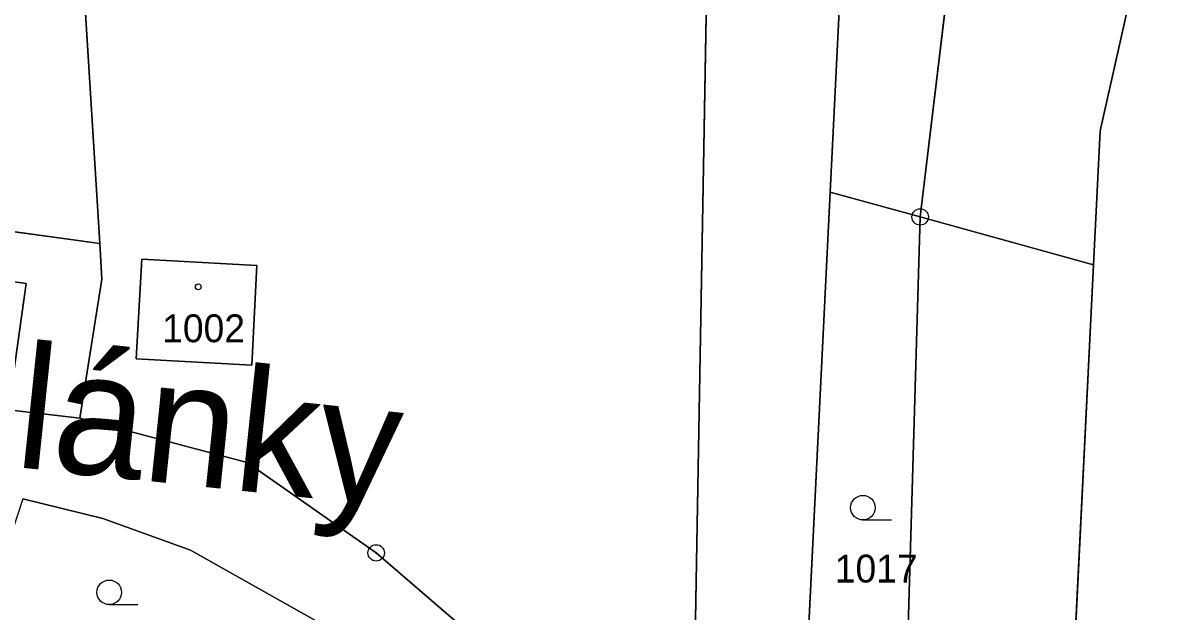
# Model space of a CAD drawing. Extents: x -689422 to -685210, y -987725 to -982160.
# Drawn here: x -686865 to -686794.7, y -985868.5 to -985832.6 of the extents above; entities that cross this region are included whole.
import ezdxf

# ---------------------------------------------------------------- set-up
doc = ezdxf.new("R2010")
doc.units = 0
for name, color, linetype in [('KN_Budovy', 7, 'Continuous'), ('KN_Hranice_parcel', 7, 'Continuous'), ('KN_Hranice_parcel_vnitrni_kresba', 7, 'Continuous'), ('KN_Parcelni cisla', 7, 'Continuous'), ('KN_Polygon parcely', 7, 'Continuous'), ('KN_Popisy_pomistni nazvy nazvy ulic', 7, 'Continuous'), ('KN_POZEMKY_OSTATNI PLOCHA', 7, 'Continuous'), ('KN_POZEMKY_TTP', 7, 'Continuous'), ('KN_POZEMKY_VODNI_PLOCHA', 7, 'Continuous'), ('KN_POZEMKY_ZAHRADA', 7, 'Continuous'), ('KN_POZEMKY_ZASTAVENA PLOCHA', 7, 'Continuous'), ('KN_VYUZITI_07_vodni plocha_tok prirozeny', 7, 'Continuous'), ('KN_VYUZITI_16_ostatni plocha_silnice', 7, 'Continuous'), ('KN_VYUZITI_17_ostatni plocha_ostatni komunikace', 7, 'Continuous'), ('KN_Značky bodu BP', 7, 'Continuous'), ('KN_Značky budov', 7, 'Continuous'), ('KN_Značky kultur', 7, 'Continuous')]:
    doc.layers.add(name, color=color, linetype=linetype)

msp = doc.modelspace()

# ---------------------------------------------------------------- linework, layer by layer
at = {"layer": 'KN_Budovy'}
for points in [[(-686865.9, -985856.2), (-686864.84, -985848.49), (-686870.82, -985847.67), (-686870.41, -985844.67), (-686878.64, -985843.54), (-686879.07, -985846.31), (-686883.85, -985845.65), (-686884.82, -985853.66), (-686880.7, -985854.18), (-686880.64, -985853.67), (-686873.17, -985854.58), (-686873.23, -985855.11)], [(-686857.78, -985847.01), (-686858.12, -985853.09), (-686851.05, -985853.48), (-686850.75, -985847.39)]]:
    msp.add_lwpolyline(points, close=True, dxfattribs=at)
at = {"layer": 'KN_Hranice_parcel'}
for p, q in [((-686815.76, -985842.91), (-686813.26, -985792.43)), ((-686822.7, -985796.33), (-686824.21, -985881.7)), ((-686805.35, -985803.55), (-686810.27, -985844.43)), ((-686861.37, -985829.36), (-686860.34, -985846.05)), ((-686815.76, -985842.91), (-686817.84, -985885.02)), ((-686810.27, -985844.43), (-686815.76, -985842.91)), ((-686811.5, -985886.17), (-686810.27, -985844.43)), ((-686799.69, -985847.36), (-686810.27, -985844.43))]:
    msp.add_line(p, q, dxfattribs=at)
for points in [[(-686794.66, -985818.59), (-686799.28, -985839.17), (-686799.69, -985847.36)], [(-686860.34, -985846.05), (-686870.41, -985844.67), (-686878.64, -985843.54), (-686879.07, -985846.31), (-686883.85, -985845.65), (-686884.82, -985853.66)], [(-686860.34, -985846.05), (-686860.21, -985848.24), (-686861.55, -985856.71)], [(-686858.12, -985853.09), (-686851.05, -985853.48), (-686850.75, -985847.39), (-686857.78, -985847.01), (-686858.12, -985853.09)], [(-686797.82, -985901.4), (-686798.79, -985895.7), (-686801.34, -985880.62), (-686799.69, -985847.36)], [(-686861.55, -985856.71), (-686865.9, -985856.2), (-686873.23, -985855.11), (-686880.7, -985854.18), (-686884.82, -985853.66)], [(-686824.21, -985881.7), (-686832.03, -985874.78), (-686843.47, -985864.94), (-686851.35, -985859.43), (-686861.55, -985856.71)], [(-686865.03, -985861.64), (-686860.15, -985862.85), (-686854.81, -985864.78), (-686847.22, -985869.05)]]:
    msp.add_lwpolyline(points, dxfattribs=at)
at = {"layer": 'KN_Hranice_parcel_vnitrni_kresba'}
for p, q in [((-686870.82, -985847.67), (-686864.84, -985848.49)), ((-686864.84, -985848.49), (-686865.9, -985856.2))]:
    msp.add_line(p, q, dxfattribs=at)
at = {"layer": 'KN_Polygon parcely'}
for points in [[(-686845.35, -985798.62), (-686850.44, -985802.3), (-686855.41, -985805.44), (-686862.17, -985811.93), (-686861.37, -985829.36), (-686860.34, -985846.05), (-686860.21, -985848.24), (-686861.55, -985856.71), (-686851.35, -985859.43), (-686843.47, -985864.94), (-686832.03, -985874.78), (-686824.21, -985881.7), (-686822.7, -985796.33), (-686835, -985793.41), (-686837.51, -985791.37), (-686843.47, -985796.57)], [(-686805.35, -985803.55), (-686813.26, -985792.43), (-686815.76, -985842.91), (-686810.27, -985844.43)], [(-686794.66, -985818.59), (-686805.35, -985803.55), (-686810.27, -985844.43), (-686799.69, -985847.36), (-686799.28, -985839.17)], [(-686861.37, -985829.36), (-686886.85, -985831.81), (-686889.69, -985825.31), (-686901.17, -985852.48), (-686884.82, -985853.66), (-686883.85, -985845.65), (-686879.07, -985846.31), (-686878.64, -985843.54), (-686870.41, -985844.67), (-686860.34, -985846.05)], [(-686811.55, -985889.04), (-686811.5, -985886.17), (-686810.27, -985844.43), (-686815.76, -985842.91), (-686817.84, -985885.02), (-686812.04, -985888.73)], [(-686870.41, -985844.67), (-686878.64, -985843.54), (-686879.07, -985846.31), (-686883.85, -985845.65), (-686884.82, -985853.66), (-686880.7, -985854.18), (-686873.23, -985855.11), (-686865.9, -985856.2), (-686861.55, -985856.71), (-686860.21, -985848.24), (-686860.34, -985846.05)], [(-686803.17, -985894.39), (-686797.89, -985903.37), (-686797.32, -985904.33), (-686797.82, -985901.4), (-686798.79, -985895.7), (-686801.34, -985880.62), (-686799.69, -985847.36), (-686810.27, -985844.43), (-686811.5, -985886.17), (-686811.55, -985889.04)], [(-686858.12, -985853.09), (-686851.05, -985853.48), (-686850.75, -985847.39), (-686857.78, -985847.01)], [(-686858.12, -985853.09), (-686857.78, -985847.01), (-686850.75, -985847.39), (-686851.05, -985853.48)], [(-686847.22, -985869.05), (-686854.81, -985864.78), (-686860.15, -985862.85), (-686865.03, -985861.64), (-686869.97, -985876.71), (-686864.38, -985878.66), (-686858.24, -985881.49)]]:
    msp.add_lwpolyline(points, close=True, dxfattribs=at)
for points in [[(-686810.99, -985932.44), (-686811.53, -985930.35), (-686813.36, -985928.83), (-686823.22, -985920.65), (-686823.17, -985912.67), (-686814.08, -985895.22), (-686812.04, -985888.73), (-686817.84, -985885.02), (-686815.76, -985842.91), (-686813.26, -985792.43)], [(-686822.7, -985796.33), (-686824.21, -985881.7), (-686820.06, -985883.86), (-686821.42, -985886.81), (-686823.2, -985890.66), (-686827.09, -985892.92), (-686826.37, -985896.82), (-686829.93, -985897.35), (-686830.14, -985896.35), (-686832.59, -985911.58), (-686833.27, -985915.8), (-686826.31, -985932.38), (-686823.29, -985935.9), (-686810, -985948.55), (-686808.9, -985953.98), (-686808.73, -985957.51), (-686809.41, -985963.36), (-686814.71, -985986.02), (-686814.98, -985987.06), (-686815.58, -985989.4), (-686817.52, -985996.89), (-686818.04, -985998.92), (-686820.83, -986007.06), (-686816.48, -986038.05)], [(-686794.66, -985818.59), (-686799.28, -985839.17), (-686799.69, -985847.36), (-686801.34, -985880.62), (-686798.79, -985895.7), (-686797.82, -985901.4), (-686797.32, -985904.33), (-686795.89, -985912.82), (-686795.26, -985926.16), (-686795.39, -985930.58), (-686796.01, -985943.3), (-686796.44, -985951.14), (-686796.65, -985956.34), (-686796.76, -985959.24), (-686796.87, -985960.3), (-686798.75, -985978.73), (-686800.27, -985993.53), (-686801.14, -985995.56), (-686802.85, -985999.55), (-686803.22, -986001.82), (-686804.6, -986010.46), (-686804.97, -986012.73), (-686808.68, -986017.57)], [(-686865.03, -985861.64), (-686860.15, -985862.85), (-686854.81, -985864.78), (-686847.22, -985869.05), (-686836.43, -985878.15), (-686830.94, -985891.78), (-686827.43, -985891.12), (-686827.09, -985892.92), (-686823.2, -985890.66), (-686821.42, -985886.81), (-686820.06, -985883.86), (-686824.21, -985881.7), (-686832.03, -985874.78), (-686843.47, -985864.94), (-686851.35, -985859.43), (-686861.55, -985856.71), (-686865.9, -985856.2)]]:
    msp.add_lwpolyline(points, dxfattribs=at)
at = {"layer": 'KN_POZEMKY_OSTATNI PLOCHA'}
for p, q in [((-686799.28, -985839.17), (-686794.66, -985818.59)), ((-686799.69, -985847.36), (-686799.28, -985839.17)), ((-686811.5, -985886.17), (-686810.27, -985844.43)), ((-686810.27, -985844.43), (-686799.69, -985847.36)), ((-686799.69, -985847.36), (-686801.34, -985880.62)), ((-686801.34, -985880.62), (-686799.69, -985847.36)), ((-686865.9, -985856.2), (-686861.55, -985856.71)), ((-686861.55, -985856.71), (-686851.35, -985859.43)), ((-686851.35, -985859.43), (-686843.47, -985864.94)), ((-686860.15, -985862.85), (-686865.03, -985861.64)), ((-686854.81, -985864.78), (-686860.15, -985862.85)), ((-686847.22, -985869.05), (-686854.81, -985864.78)), ((-686843.47, -985864.94), (-686832.03, -985874.78))]:
    msp.add_line(p, q, dxfattribs=at)
at = {"layer": 'KN_POZEMKY_TTP'}
for p, q in [((-686815.76, -985842.91), (-686813.26, -985792.43)), ((-686822.7, -985796.33), (-686824.21, -985881.7)), ((-686810.27, -985844.43), (-686805.35, -985803.55)), ((-686805.35, -985803.55), (-686810.27, -985844.43)), ((-686794.66, -985818.59), (-686799.28, -985839.17)), ((-686860.34, -985846.05), (-686861.37, -985829.36)), ((-686861.37, -985829.36), (-686860.34, -985846.05)), ((-686799.28, -985839.17), (-686799.69, -985847.36)), ((-686810.27, -985844.43), (-686815.76, -985842.91)), ((-686860.34, -985846.05), (-686870.41, -985844.67)), ((-686799.69, -985847.36), (-686810.27, -985844.43)), ((-686860.21, -985848.24), (-686860.34, -985846.05)), ((-686857.78, -985847.01), (-686858.12, -985853.09)), ((-686850.75, -985847.39), (-686857.78, -985847.01)), ((-686851.05, -985853.48), (-686850.75, -985847.39)), ((-686861.55, -985856.71), (-686860.21, -985848.24)), ((-686858.12, -985853.09), (-686851.05, -985853.48)), ((-686851.35, -985859.43), (-686861.55, -985856.71)), ((-686843.47, -985864.94), (-686851.35, -985859.43)), ((-686832.03, -985874.78), (-686843.47, -985864.94))]:
    msp.add_line(p, q, dxfattribs=at)
at = {"layer": 'KN_POZEMKY_VODNI_PLOCHA'}
for p, q in [((-686813.26, -985792.43), (-686815.76, -985842.91)), ((-686824.21, -985881.7), (-686822.7, -985796.33)), ((-686815.76, -985842.91), (-686817.84, -985885.02))]:
    msp.add_line(p, q, dxfattribs=at)
at = {"layer": 'KN_POZEMKY_ZAHRADA'}
for p, q in [((-686817.84, -985885.02), (-686815.76, -985842.91)), ((-686815.76, -985842.91), (-686810.27, -985844.43)), ((-686810.27, -985844.43), (-686811.5, -985886.17)), ((-686865.03, -985861.64), (-686860.15, -985862.85)), ((-686860.15, -985862.85), (-686854.81, -985864.78)), ((-686854.81, -985864.78), (-686847.22, -985869.05))]:
    msp.add_line(p, q, dxfattribs=at)
at = {"layer": 'KN_POZEMKY_ZASTAVENA PLOCHA'}
for p, q in [((-686870.41, -985844.67), (-686860.34, -985846.05)), ((-686860.34, -985846.05), (-686860.21, -985848.24)), ((-686858.12, -985853.09), (-686857.78, -985847.01)), ((-686857.78, -985847.01), (-686850.75, -985847.39)), ((-686850.75, -985847.39), (-686851.05, -985853.48)), ((-686860.21, -985848.24), (-686861.55, -985856.71)), ((-686851.05, -985853.48), (-686858.12, -985853.09)), ((-686861.55, -985856.71), (-686865.9, -985856.2))]:
    msp.add_line(p, q, dxfattribs=at)
at = {"layer": 'KN_VYUZITI_07_vodni plocha_tok prirozeny'}
for p, q in [((-686813.26, -985792.43), (-686815.76, -985842.91)), ((-686824.21, -985881.7), (-686822.7, -985796.33)), ((-686815.76, -985842.91), (-686817.84, -985885.02))]:
    msp.add_line(p, q, dxfattribs=at)
at = {"layer": 'KN_VYUZITI_16_ostatni plocha_silnice'}
for p, q in [((-686799.28, -985839.17), (-686794.66, -985818.59)), ((-686799.69, -985847.36), (-686799.28, -985839.17)), ((-686811.5, -985886.17), (-686810.27, -985844.43)), ((-686810.27, -985844.43), (-686799.69, -985847.36)), ((-686799.69, -985847.36), (-686801.34, -985880.62)), ((-686801.34, -985880.62), (-686799.69, -985847.36))]:
    msp.add_line(p, q, dxfattribs=at)
at = {"layer": 'KN_VYUZITI_17_ostatni plocha_ostatni komunikace'}
for p, q in [((-686865.9, -985856.2), (-686861.55, -985856.71)), ((-686861.55, -985856.71), (-686851.35, -985859.43)), ((-686851.35, -985859.43), (-686843.47, -985864.94)), ((-686860.15, -985862.85), (-686865.03, -985861.64)), ((-686854.81, -985864.78), (-686860.15, -985862.85)), ((-686847.22, -985869.05), (-686854.81, -985864.78)), ((-686843.47, -985864.94), (-686832.03, -985874.78))]:
    msp.add_line(p, q, dxfattribs=at)
at = {"layer": 'KN_Značky bodu BP'}
for centre, radius in [((-686810.27, -985844.43), 0.5), ((-686810.27, -985844.43), 0.0303), ((-686843.47, -985864.94), 0.5), ((-686843.47, -985864.94), 0.0303)]:
    msp.add_circle(centre, radius, dxfattribs=at)
at = {"layer": 'KN_Značky budov'}
msp.add_circle((-686854.327, -985848.699), 0.175, dxfattribs=at)
at = {"layer": 'KN_Značky kultur'}
for p, q in [((-686813.763, -985862.93), (-686812.013, -985862.93)), ((-686859.763, -985868.1), (-686858.013, -985868.1))]:
    msp.add_line(p, q, dxfattribs=at)
for centre in [(-686813.763, -985862.18), (-686859.763, -985867.35)]:
    msp.add_circle(centre, 0.75, dxfattribs=at)

# ---------------------------------------------------------------- texts
at = {"layer": 'KN_Parcelni cisla'}
for s, p in [('1002', (-686856.53, -985852.08)), ('1017', (-686815.48, -985866.75))]:
    msp.add_text(s, height=1.7, dxfattribs=at).set_placement(p)
at = {"layer": 'KN_Popisy_pomistni nazvy nazvy ulic'}
msp.add_text('Dolánky', height=7.5, rotation=354, dxfattribs=at).set_placement((-686878.388, -985858.345))

doc.saveas('drawing.dxf')
